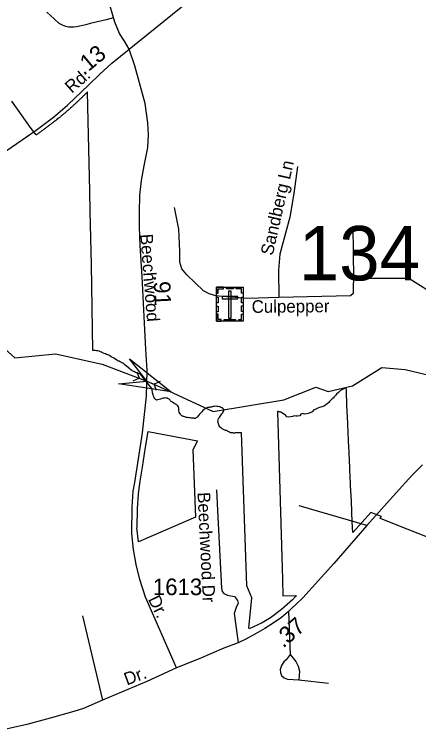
# Model space of a CAD drawing. Extents: x 2220236 to 2384410, y 720751 to 894131.
# Drawn here: x 2340644 to 2343690, y 791550 to 796965 of the extents above; entities that cross this region are included whole.
import ezdxf

# ---------------------------------------------------------------- set-up
doc = ezdxf.new("R2010")
doc.units = 0
doc.layers.add('Default', color=7, linetype='Continuous')

msp = doc.modelspace()

# ---------------------------------------------------------------- linework, layer by layer
at = {"layer": 'Default'}
for p, q in [((2343200.5, 794973.9), (2343195.5, 795364.9)), ((2341566.7, 794269.7), (2341585.2, 794222.5)), ((2341539, 794201.4), (2341585.2, 794222.5)), ((2341585.2, 794222.5), (2341697.3, 794177.1)), ((2341743.5, 794198.2), (2341697.3, 794177.1)), ((2341715.8, 794129.8), (2341697.3, 794177.1)), ((2343300.5, 793111.9), (2342789, 793260.9)), ((2341157.4, 792429.5), (2341307.3, 791794.1)), ((2342709.5, 792464.5), (2342722.3, 792138.5)), ((2342786.7, 791949.2), (2343010.9, 791922))]:
    msp.add_line(p, q, dxfattribs=at)
for points in [[(2341508, 796703.8), (2341900, 797020.8), (2341979.4, 797075.8), (2342046.7, 797132.6), (2342129.4, 797223.6), (2342279.2, 797407.2), (2342391.9, 797518.6), (2342439.4, 797561.2), (2342617.7, 797693.3), (2342839.7, 797851.9), (2342958.5, 797947.3), (2343031.7, 798010.2), (2343136.3, 798119.3), (2343335.7, 798337.7), (2343426.4, 798444.6), (2343478.6, 798503.5)], [(2341508, 796703.8), (2341474.2, 796762.4), (2341436.3, 796820), (2341400.1, 796907.4), (2341367.1, 797026.1), (2341144.5, 797923.2), (2341033.7, 798390.3)], [(2341391, 796938.4), (2341335, 796923.5), (2341270.8, 796908.7), (2341216.4, 796895.5), (2341181.8, 796885.6), (2341137.4, 796875.8), (2341112.7, 796870.8), (2341091.2, 796869.2), (2341073.1, 796869.2), (2341051.7, 796869.2), (2341032, 796874.1), (2341007.2, 796884), (2340982.5, 796897.2), (2340943, 796931.8), (2340888.7, 796982.9)], [(2336234.6, 793422.4), (2336876.5, 793783.6), (2337003.6, 793857), (2337150.5, 793942.8), (2337477.8, 794154.7), (2337639.7, 794247.5), (2337890.1, 794400.6), (2338347.2, 794663.5), (2338866.6, 794937.5), (2339356.6, 795214.8), (2339691.2, 795400.2), (2339835, 795488.4), (2340543.2, 795909.9), (2340662.2, 795992.7), (2340809.6, 796092.1), (2340938.1, 796191.3), (2341045.1, 796281.9), (2341205.2, 796434.8), (2341288.9, 796513.6), (2341379.2, 796598.7), (2341508, 796703.8)], [(2341865.3, 792038.5), (2341632, 792571.4), (2341589.2, 792705.4), (2341560.7, 792817.5), (2341540.9, 792931.7), (2341528.8, 793052.5), (2341531, 793249.1), (2341539.8, 793369.8), (2341550.8, 793436.8), (2341578.2, 793614.3), (2341609.6, 793810.6), (2341638.6, 794085.8), (2341644.1, 794281.2), (2341635.9, 794441.6), (2341624.9, 794636.7), (2341606.2, 794989.3), (2341593.1, 795223.2), (2341587, 795364.4), (2341585.9, 795471), (2341590.3, 795601.7), (2341602.4, 795711.6), (2341622.2, 795822.6), (2341648.5, 795962.1), (2341655.1, 796057.7), (2341649.4, 796148.7), (2341630.4, 796294.5), (2341551.3, 796576.9), (2341508, 796703.8)], [(2343869.8, 792978.1), (2343687, 793050.6), (2343521.2, 793116.6), (2343402.2, 793164.2), (2343399, 793164.9), (2343398, 793165.6), (2343399, 793166.8), (2343400.8, 793168.8), (2343410, 793179.2), (2343329.2, 793208.8), (2343196.2, 793061), (2343194.8, 793059.2), (2343194.5, 793061.6), (2343192, 793093.9), (2343187, 793202.9), (2343186.5, 793224.6), (2343180.5, 793348.6), (2343180, 793359.3), (2343174.5, 793483.9), (2343172.2, 793529.4), (2343167.8, 793621.4), (2343167, 793638.6), (2343165.8, 793665), (2343162, 793746.6), (2343159, 793817.6), (2343156.8, 793867.2), (2343156.2, 793880.4), (2343149.8, 794018.2), (2343145.2, 794126.8), (2343144, 794151.5), (2343140.8, 794150.9), (2343125.2, 794142.8), (2343112, 794135), (2343100.5, 794128.6), (2343087, 794114.3), (2343071.8, 794101.3), (2343066.5, 794094.9), (2343054.2, 794082.1), (2343045.2, 794072.3), (2343039.5, 794067.4), (2343031, 794059.9), (2343018.2, 794045.4), (2343014.5, 794039.1), (2343000.8, 794028.1), (2342991.8, 794020.9), (2342978.8, 794012), (2342967, 794008.3), (2342961.2, 794006.9), (2342936.5, 793999.2), (2342925.5, 793994.3), (2342909.5, 793987.4), (2342901.5, 793983), (2342888.5, 793968.9), (2342871.8, 793961), (2342858.5, 793956.4), (2342845.2, 793953.1), (2342829.5, 793951.7), (2342821.8, 793953.9), (2342816.5, 793955.6), (2342802, 793950), (2342794.5, 793939.2), (2342775.2, 793935.1), (2342764.5, 793936.4), (2342755.8, 793938.8), (2342739.5, 793933.9), (2342725.5, 793929.9), (2342711.2, 793927.9), (2342696.8, 793931.3), (2342688.8, 793939.9), (2342680.2, 793948.1), (2342667.8, 793957), (2342656.2, 793964.6), (2342653.5, 793966.1), (2342645, 793967.1), (2342638.2, 793969), (2342633.8, 793970.5), (2342626.8, 793972), (2342663.5, 792706.3), (2342667.2, 792581.2), (2342766.8, 792584), (2342763.2, 792575.4), (2342740.2, 792551.9), (2342657.5, 792478.1), (2342573.2, 792414.4), (2342510.8, 792376.8), (2342414, 792333.6), (2342410.8, 792337.9), (2342432.8, 792565.8), (2342395.5, 792656.9), (2342356.5, 793811.7), (2342352.8, 793810.7), (2342347.2, 793809.8), (2342341, 793809.4), (2342334.8, 793809.9), (2342329.5, 793810.1), (2342322.5, 793811.2), (2342316.5, 793811.1), (2342308.5, 793809.3), (2342303.2, 793808.4), (2342299.8, 793807.5), (2342294.2, 793807.9), (2342289, 793809.8), (2342283.5, 793810.7), (2342276.5, 793811.3), (2342272, 793811.6), (2342264, 793814.5), (2342255.8, 793819.5), (2342249.2, 793823.4), (2342241.8, 793826.9), (2342234.2, 793828.6), (2342225.2, 793832.4), (2342215, 793837.4), (2342208.8, 793841.2), (2342203.8, 793845.3), (2342198, 793850.6), (2342192.2, 793856.2), (2342187.8, 793862.2), (2342184.5, 793870.2), (2342181.8, 793879.3), (2342179.5, 793889.8), (2342178.2, 793898.8), (2342180.2, 793909.1), (2342182, 793918.4), (2342188.8, 793927.1), (2342196, 793937.4), (2342202.2, 793946.2), (2342207.8, 793953.7), (2342211.2, 793958.2), (2342215.5, 793964.1), (2342219.2, 793970.2), (2342222.5, 793976.4), (2342223, 793981.9), (2342222, 793988.9), (2342218.5, 793992.3), (2342214.8, 793996.5), (2342209.5, 793999.8), (2342200.8, 794002.6), (2342191.2, 794005.2), (2342180.5, 794007.8), (2342170.5, 794009.6), (2342159.8, 794010.7), (2342149.5, 794009.9), (2342141.2, 794008.3), (2342135, 794005.9), (2342129.8, 794004.8), (2342122.8, 794003.5), (2342117, 794003.5), (2342111.8, 794002.5), (2342105.8, 794001.5), (2342099, 794000.4), (2342094.5, 793997.8), (2342088, 793994.8), (2342081.2, 793991.4), (2342074.2, 793986.6), (2342064.2, 793979.3), (2342055.8, 793969.4), (2342045.5, 793958.4), (2342038.8, 793951.2), (2342034.2, 793942.5), (2342029.2, 793937.7), (2342024.5, 793932.2), (2342019.8, 793926.9), (2342015, 793923.1), (2342009.8, 793920.6), (2342005.2, 793918.9), (2341999, 793919.3), (2341994, 793920.1), (2341984.8, 793921.4), (2341976, 793921.7), (2341966.5, 793923.8), (2341959.5, 793924.6), (2341949.8, 793924.8), (2341939.2, 793926.7), (2341933, 793928.9), (2341928, 793931.1), (2341920.5, 793932.8), (2341914, 793934.8), (2341908.5, 793938.2), (2341903.8, 793942.2), (2341899.2, 793945.9), (2341895, 793951.8), (2341890.5, 793958.3), (2341886.2, 793967.3), (2341883.5, 793975.9), (2341882.2, 793987.2), (2341883, 793995.3), (2341881.8, 794000.9), (2341880.2, 794005.8), (2341876.5, 794012.9), (2341872.2, 794017.4), (2341868.2, 794020.4), (2341862.8, 794023.8), (2341853.8, 794029.1), (2341845.2, 794034.4), (2341836, 794041), (2341826.2, 794046.9), (2341821, 794052.1), (2341818, 794055.8), (2341815.2, 794059.3), (2341810, 794063.3), (2341806.2, 794067.7), (2341801.2, 794068.9), (2341797.8, 794071.1), (2341790.8, 794072.4), (2341784.2, 794073.6), (2341776.5, 794072.2), (2341766.2, 794070.9), (2341754.8, 794068.8), (2341746.2, 794065.4), (2341735, 794061.8), (2341723.5, 794058.8), (2341715, 794057.1), (2341711.5, 794058.4), (2341708.2, 794061.8), (2341704.8, 794065.7), (2341701, 794070.2), (2341697.2, 794076.4), (2341692.5, 794086.8), (2341689.2, 794095.9), (2341686.2, 794104.8), (2341681, 794145.9), (2341595, 794252.3), (2341572.8, 794260), (2341556.5, 794264.9), (2341543.2, 794272.5), (2341532, 794279.1), (2341522.8, 794285.2), (2341513.2, 794293.4), (2341503, 794301.4), (2341489.2, 794312.1), (2341479, 794321.8), (2341468.2, 794329.6), (2341461.8, 794336.2), (2341452, 794341.8), (2341441.5, 794346.8), (2341434.8, 794349.7), (2341426.5, 794351.6), (2341421, 794355.2), (2341416.2, 794358.6), (2341405.8, 794364.7), (2341393.5, 794372.9), (2341382.5, 794379.1), (2341374, 794384.2), (2341363, 794391.1), (2341354.8, 794396.4), (2341345.2, 794399.4), (2341338, 794402.2), (2341330.8, 794404.8), (2341321, 794408.1), (2341307.8, 794413.6), (2341299.8, 794418.5), (2341293, 794420.6), (2341283.8, 794426), (2341274.2, 794427.7), (2341264.2, 794428.6), (2341253.5, 794430.3), (2341246, 794430.8), (2341235.8, 794432.1), (2341226.2, 795079.1), (2341216.5, 795479.9), (2341212.8, 795633.5), (2341200, 796163.1), (2341194.8, 796380.4), (2341190, 796375.3), (2341187, 796372.3), (2341184, 796369.4), (2341181, 796366.4), (2341178, 796363.4), (2341175, 796360.4), (2341172, 796357.5), (2341169, 796354.5), (2341166, 796351.6), (2341163, 796348.6), (2341160, 796345.7), (2341157, 796342.8), (2341154, 796339.8), (2341151, 796336.9), (2341148, 796334), (2341145, 796331.1), (2341142, 796328.1), (2341139, 796325.2), (2341136, 796322.4), (2341133, 796319.4), (2341129.8, 796316.6), (2341126.8, 796313.7), (2341123.8, 796310.8), (2341120.8, 796307.9), (2341117.8, 796305.1), (2341116.5, 796303.9), (2341114.5, 796302.2), (2341111.5, 796299.3), (2341108.5, 796296.4), (2341105.2, 796293.6), (2341102.2, 796290.8), (2341099.2, 796287.9), (2341096, 796285.1), (2341093, 796282.2), (2341090, 796279.4), (2341086.8, 796276.6), (2341083.8, 796273.8), (2341080.5, 796270.9), (2341077.5, 796268.1), (2341074.2, 796265.3), (2341071.2, 796262.5), (2341068, 796259.8), (2341065, 796256.9), (2341061.8, 796254.1), (2341058.5, 796251.4), (2341055.5, 796248.6), (2341052.2, 796245.8), (2341049.2, 796243.1), (2341046, 796240.3), (2341042.8, 796237.6), (2341039.5, 796234.8), (2341036.5, 796232.1), (2341033.2, 796229.3), (2341030, 796226.6), (2341027, 796223.8), (2341023.8, 796221.1), (2341020.5, 796218.4), (2341017.2, 796215.7), (2341014, 796213), (2341010.8, 796210.2), (2341007.8, 796207.6), (2341004.5, 796204.9), (2341001.2, 796202.2), (2340998, 796199.5), (2340994.8, 796196.8), (2340991.5, 796194.1), (2340988.2, 796191.5), (2340985, 796188.8), (2340981.8, 796186.1), (2340975.2, 796180.9), (2340972, 796178.2), (2340962.2, 796170.3), (2340959, 796167.7), (2340955.5, 796165.1), (2340952.2, 796162.4), (2340949, 796159.9), (2340942.5, 796154.6), (2340939, 796152.1), (2340935.8, 796149.5), (2340932.5, 796146.9), (2340929.2, 796144.3), (2340925.8, 796141.8), (2340922.5, 796139.2), (2340919.2, 796136.6), (2340916, 796134.1), (2340912.5, 796131.5), (2340909.2, 796128.9), (2340905.8, 796126.4), (2340902.5, 796123.9), (2340899.2, 796121.4), (2340895.8, 796118.8), (2340892.5, 796116.3), (2340889, 796113.8), (2340885.8, 796111.3), (2340882.2, 796108.8), (2340879, 796106.3), (2340875.5, 796103.8), (2340872.2, 796101.3), (2340868.8, 796098.9), (2340865.5, 796096.4), (2340862, 796093.9), (2340858.5, 796091.4), (2340855.2, 796089), (2340851.8, 796086.5), (2340848.5, 796084.1), (2340845, 796081.6), (2340841.5, 796079.2), (2340838, 796076.8), (2340834.8, 796074.3), (2340831.2, 796071.9), (2340827.8, 796069.5), (2340824.5, 796067.1), (2340821, 796064.7), (2340818.5, 796062.9), (2340817.5, 796062.3), (2340814, 796059.9), (2340810.5, 796057.5), (2340809.8, 796056.9), (2340809.2, 796057.4), (2340770.8, 796104.5), (2340626.2, 796310.7)], [(2343869.8, 792978.1), (2343687, 793050.6), (2343521.2, 793116.6), (2343402.2, 793164.2), (2343399, 793164.9), (2343398, 793165.6), (2343399, 793166.8), (2343400.8, 793168.8), (2343410, 793179.2), (2343329.2, 793208.8), (2343196.2, 793061), (2343194.8, 793059.2), (2343194.5, 793061.6), (2343192, 793093.9), (2343187, 793202.9), (2343186.5, 793224.6), (2343180.5, 793348.6), (2343180, 793359.3), (2343174.5, 793483.9), (2343172.2, 793529.4), (2343167.8, 793621.4), (2343167, 793638.6), (2343165.8, 793665), (2343162, 793746.6), (2343159, 793817.6), (2343156.8, 793867.2), (2343156.2, 793880.4), (2343149.8, 794018.2), (2343145.2, 794126.8), (2343144, 794151.5), (2343140.8, 794150.9), (2343125.2, 794142.8), (2343112, 794135), (2343100.5, 794128.6), (2343087, 794114.3), (2343071.8, 794101.3), (2343066.5, 794094.9), (2343054.2, 794082.1), (2343045.2, 794072.3), (2343039.5, 794067.4), (2343031, 794059.9), (2343018.2, 794045.4), (2343014.5, 794039.1), (2343000.8, 794028.1), (2342991.8, 794020.9), (2342978.8, 794012), (2342967, 794008.3), (2342961.2, 794006.9), (2342936.5, 793999.2), (2342925.5, 793994.3), (2342909.5, 793987.4), (2342901.5, 793983), (2342888.5, 793968.9), (2342871.8, 793961), (2342858.5, 793956.4), (2342845.2, 793953.1), (2342829.5, 793951.7), (2342821.8, 793953.9), (2342816.5, 793955.6), (2342802, 793950), (2342794.5, 793939.2), (2342775.2, 793935.1), (2342764.5, 793936.4), (2342755.8, 793938.8), (2342739.5, 793933.9), (2342725.5, 793929.9), (2342711.2, 793927.9), (2342696.8, 793931.3), (2342688.8, 793939.9), (2342680.2, 793948.1), (2342667.8, 793957), (2342656.2, 793964.6), (2342653.5, 793966.1), (2342645, 793967.1), (2342638.2, 793969), (2342633.8, 793970.5), (2342626.8, 793972), (2342663.5, 792706.3), (2342667.2, 792581.2), (2342766.8, 792584), (2342763.2, 792575.4), (2342740.2, 792551.9), (2342657.5, 792478.1), (2342573.2, 792414.4), (2342510.8, 792376.8), (2342414, 792333.6), (2342410.8, 792337.9), (2342432.8, 792565.8), (2342395.5, 792656.9), (2342356.5, 793811.7), (2342352.8, 793810.7), (2342347.2, 793809.8), (2342341, 793809.4), (2342334.8, 793809.9), (2342329.5, 793810.1), (2342322.5, 793811.2), (2342316.5, 793811.1), (2342308.5, 793809.3), (2342303.2, 793808.4), (2342299.8, 793807.5), (2342294.2, 793807.9), (2342289, 793809.8), (2342283.5, 793810.7), (2342276.5, 793811.3), (2342272, 793811.6), (2342264, 793814.5), (2342255.8, 793819.5), (2342249.2, 793823.4), (2342241.8, 793826.9), (2342234.2, 793828.6), (2342225.2, 793832.4), (2342215, 793837.4), (2342208.8, 793841.2), (2342203.8, 793845.3), (2342198, 793850.6), (2342192.2, 793856.2), (2342187.8, 793862.2), (2342184.5, 793870.2), (2342181.8, 793879.3), (2342179.5, 793889.8), (2342178.2, 793898.8), (2342180.2, 793909.1), (2342182, 793918.4), (2342188.8, 793927.1), (2342196, 793937.4), (2342202.2, 793946.2), (2342207.8, 793953.7), (2342211.2, 793958.2), (2342215.5, 793964.1), (2342219.2, 793970.2), (2342222.5, 793976.4), (2342223, 793981.9), (2342222, 793988.9), (2342218.5, 793992.3), (2342214.8, 793996.5), (2342209.5, 793999.8), (2342200.8, 794002.6), (2342191.2, 794005.2), (2342180.5, 794007.8), (2342170.5, 794009.6), (2342159.8, 794010.7), (2342149.5, 794009.9), (2342141.2, 794008.3), (2342135, 794005.9), (2342129.8, 794004.8), (2342122.8, 794003.5), (2342117, 794003.5), (2342111.8, 794002.5), (2342105.8, 794001.5), (2342099, 794000.4), (2342094.5, 793997.8), (2342088, 793994.8), (2342081.2, 793991.4), (2342074.2, 793986.6), (2342064.2, 793979.3), (2342055.8, 793969.4), (2342045.5, 793958.4), (2342038.8, 793951.2), (2342034.2, 793942.5), (2342029.2, 793937.7), (2342024.5, 793932.2), (2342019.8, 793926.9), (2342015, 793923.1), (2342009.8, 793920.6), (2342005.2, 793918.9), (2341999, 793919.3), (2341994, 793920.1), (2341984.8, 793921.4), (2341976, 793921.7), (2341966.5, 793923.8), (2341959.5, 793924.6), (2341949.8, 793924.8), (2341939.2, 793926.7), (2341933, 793928.9), (2341928, 793931.1), (2341920.5, 793932.8), (2341914, 793934.8), (2341908.5, 793938.2), (2341903.8, 793942.2), (2341899.2, 793945.9), (2341895, 793951.8), (2341890.5, 793958.3), (2341886.2, 793967.3), (2341883.5, 793975.9), (2341882.2, 793987.2), (2341883, 793995.3), (2341881.8, 794000.9), (2341880.2, 794005.8), (2341876.5, 794012.9), (2341872.2, 794017.4), (2341868.2, 794020.4), (2341862.8, 794023.8), (2341853.8, 794029.1), (2341845.2, 794034.4), (2341836, 794041), (2341826.2, 794046.9), (2341821, 794052.1), (2341818, 794055.8), (2341815.2, 794059.3), (2341810, 794063.3), (2341806.2, 794067.7), (2341801.2, 794068.9), (2341797.8, 794071.1), (2341790.8, 794072.4), (2341784.2, 794073.6), (2341776.5, 794072.2), (2341766.2, 794070.9), (2341754.8, 794068.8), (2341746.2, 794065.4), (2341735, 794061.8), (2341723.5, 794058.8), (2341715, 794057.1), (2341711.5, 794058.4), (2341708.2, 794061.8), (2341704.8, 794065.7), (2341701, 794070.2), (2341697.2, 794076.4), (2341692.5, 794086.8), (2341689.2, 794095.9), (2341686.2, 794104.8), (2341681, 794145.9), (2341595, 794252.3), (2341572.8, 794260), (2341556.5, 794264.9), (2341543.2, 794272.5), (2341532, 794279.1), (2341522.8, 794285.2), (2341513.2, 794293.4), (2341503, 794301.4), (2341489.2, 794312.1), (2341479, 794321.8), (2341468.2, 794329.6), (2341461.8, 794336.2), (2341452, 794341.8), (2341441.5, 794346.8), (2341434.8, 794349.7), (2341426.5, 794351.6), (2341421, 794355.2), (2341416.2, 794358.6), (2341405.8, 794364.7), (2341393.5, 794372.9), (2341382.5, 794379.1), (2341374, 794384.2), (2341363, 794391.1), (2341354.8, 794396.4), (2341345.2, 794399.4), (2341338, 794402.2), (2341330.8, 794404.8), (2341321, 794408.1), (2341307.8, 794413.6), (2341299.8, 794418.5), (2341293, 794420.6), (2341283.8, 794426), (2341274.2, 794427.7), (2341264.2, 794428.6), (2341253.5, 794430.3), (2341246, 794430.8), (2341235.8, 794432.1), (2341226.2, 795079.1), (2341216.5, 795479.9), (2341212.8, 795633.5), (2341200, 796163.1), (2341194.8, 796380.4), (2341190, 796375.3), (2341187, 796372.3), (2341184, 796369.4), (2341181, 796366.4), (2341178, 796363.4), (2341175, 796360.4), (2341172, 796357.5), (2341169, 796354.5), (2341166, 796351.6), (2341163, 796348.6), (2341160, 796345.7), (2341157, 796342.8), (2341154, 796339.8), (2341151, 796336.9), (2341148, 796334), (2341145, 796331.1), (2341142, 796328.1), (2341139, 796325.2), (2341136, 796322.4), (2341133, 796319.4), (2341129.8, 796316.6), (2341126.8, 796313.7), (2341123.8, 796310.8), (2341120.8, 796307.9), (2341117.8, 796305.1), (2341116.5, 796303.9), (2341114.5, 796302.2), (2341111.5, 796299.3), (2341108.5, 796296.4), (2341105.2, 796293.6), (2341102.2, 796290.8), (2341099.2, 796287.9), (2341096, 796285.1), (2341093, 796282.2), (2341090, 796279.4), (2341086.8, 796276.6), (2341083.8, 796273.8), (2341080.5, 796270.9), (2341077.5, 796268.1), (2341074.2, 796265.3), (2341071.2, 796262.5), (2341068, 796259.8), (2341065, 796256.9), (2341061.8, 796254.1), (2341058.5, 796251.4), (2341055.5, 796248.6), (2341052.2, 796245.8), (2341049.2, 796243.1), (2341046, 796240.3), (2341042.8, 796237.6), (2341039.5, 796234.8), (2341036.5, 796232.1), (2341033.2, 796229.3), (2341030, 796226.6), (2341027, 796223.8), (2341023.8, 796221.1), (2341020.5, 796218.4), (2341017.2, 796215.7), (2341014, 796213), (2341010.8, 796210.2), (2341007.8, 796207.6), (2341004.5, 796204.9), (2341001.2, 796202.2), (2340998, 796199.5), (2340994.8, 796196.8), (2340991.5, 796194.1), (2340988.2, 796191.5), (2340985, 796188.8), (2340981.8, 796186.1), (2340975.2, 796180.9), (2340972, 796178.2), (2340962.2, 796170.3), (2340959, 796167.7), (2340955.5, 796165.1), (2340952.2, 796162.4), (2340949, 796159.9), (2340942.5, 796154.6), (2340939, 796152.1), (2340935.8, 796149.5), (2340932.5, 796146.9), (2340929.2, 796144.3), (2340925.8, 796141.8), (2340922.5, 796139.2), (2340919.2, 796136.6), (2340916, 796134.1), (2340912.5, 796131.5), (2340909.2, 796128.9), (2340905.8, 796126.4), (2340902.5, 796123.9), (2340899.2, 796121.4), (2340895.8, 796118.8), (2340892.5, 796116.3), (2340889, 796113.8), (2340885.8, 796111.3), (2340882.2, 796108.8), (2340879, 796106.3), (2340875.5, 796103.8), (2340872.2, 796101.3), (2340868.8, 796098.9), (2340865.5, 796096.4), (2340862, 796093.9), (2340858.5, 796091.4), (2340855.2, 796089), (2340851.8, 796086.5), (2340848.5, 796084.1), (2340845, 796081.6), (2340841.5, 796079.2), (2340838, 796076.8), (2340834.8, 796074.3), (2340831.2, 796071.9), (2340827.8, 796069.5), (2340824.5, 796067.1), (2340821, 796064.7), (2340818.5, 796062.9), (2340817.5, 796062.3), (2340814, 796059.9), (2340810.5, 796057.5), (2340809.8, 796056.9), (2340809.2, 796057.4), (2340770.8, 796104.5), (2340626.2, 796310.7)], [(2342776.2, 795817.8), (2342748.7, 795615.6), (2342718.8, 795435.3), (2342644.2, 795156.4), (2342633.7, 795036.3), (2342637.1, 794831.6)], [(2342637.1, 794831.6), (2342402.1, 794824), (2342210.2, 794837.3), (2342162.2, 794842.8), (2342111.9, 794858.1), (2342069.7, 794881.6), (2341944.2, 795002.1), (2341905.7, 795047.6), (2341891.1, 795097.4), (2341890.1, 795179.4), (2341884.1, 795345.2), (2341851.1, 795508.4)], [(2343200.5, 794973.9), (2343197, 794931.7), (2343197, 794861.4), (2343175.9, 794843.8), (2342637.1, 794831.6)], [(2344303.6, 794792.4), (2344232.9, 794805.1), (2344193.7, 794807.6), (2344109.1, 794819), (2343907, 794812.2), (2343840.2, 794833.3), (2343615.3, 794973.9), (2343200.5, 794973.9)], [(2340571.2, 794442.9), (2340647.3, 794377), (2340955.3, 794406.1), (2341305.3, 794328.4), (2341641.2, 794199.8), (2341740.8, 794157.3), (2342142.4, 793972.1), (2342675.3, 794059.5), (2342915.4, 794154.6), (2343007.3, 794122.2), (2343190.4, 794165.8), (2343413.3, 794302.9), (2343588.4, 794287.1), (2343789.4, 794239.5), (2344128.3, 793761), (2344271.5, 793638.8), (2344379.3, 793649.8), (2344494.4, 793749.7), (2344619.4, 793758.1), (2344837.4, 793671.8), (2345084.9, 793514.2)], [(2343719.1, 793568.5), (2343646.2, 793495.6), (2343588.9, 793433), (2343521.2, 793357.5), (2343300.5, 793111.9), (2343049.9, 792824.7), (2342817.5, 792567.4), (2342765.4, 792515.3), (2342735.5, 792489.3), (2342709.5, 792464.5), (2342656.1, 792418.9), (2342593.6, 792375.9), (2342531.1, 792334.3), (2342460.1, 792294.5), (2342387.2, 792255.5), (2342330.7, 792226.9), (2342221.9, 792186.4), (2342035.7, 792107), (2341865.3, 792038.5)], [(2342167.6, 793381.4), (2342175.4, 793225.5), (2342204.4, 792640), (2342210.9, 792614), (2342222.9, 792598.3), (2342249.2, 792586.6), (2342303.2, 792577.2), (2342325.7, 792547.5), (2342330, 792525.6), (2342316.3, 792493.5), (2342300.9, 792449.2), (2342309.7, 792375.3), (2342330.7, 792226.9)], [(2342722.3, 792138.5), (2342690.9, 792100), (2342673.1, 792083.9), (2342655.5, 792055.5), (2342647.7, 792025.6), (2342648.1, 792001.6), (2342656.4, 791979.7), (2342676.4, 791963.9), (2342700.7, 791952.1), (2342786.7, 791949.2)], [(2342722.3, 792138.5), (2342765, 792087), (2342781.5, 792051.1), (2342791.9, 792013.3), (2342786.7, 791949.2)], [(2341865.3, 792038.5), (2341642.5, 791936.3), (2341307.3, 791794.1), (2341164.7, 791731.8), (2341092.5, 791710.3), (2340914.1, 791658.2), (2340737, 791611.3), (2340467.5, 791550.1)]]:
    msp.add_lwpolyline(points, dxfattribs=at)
for points in [[(2342168.2, 794907.5), (2342367.3, 794907.5), (2342367.3, 794652.9), (2342168.2, 794652.9)], [(2342168.2, 794864.2), (2342179.5, 794864.2), (2342179.5, 794896.4), (2342220.1, 794896.3), (2342220.1, 794907.5), (2342168.2, 794907.5)], [(2342242.2, 794907.5), (2342294.1, 794907.5), (2342294.1, 794896.1), (2342242.2, 794896.1)], [(2342277.2, 794878.2), (2342258.5, 794878.2), (2342258.5, 794675.4), (2342277.2, 794675.4)], [(2342367.3, 794864.1), (2342356, 794864.1), (2342356, 794896.3), (2342315.4, 794896.3), (2342315.4, 794907.4), (2342367.3, 794907.4)], [(2342168.2, 794790), (2342168.2, 794833.3), (2342179.5, 794833.3), (2342179.5, 794790)], [(2342209, 794839.4), (2342209, 794820.7), (2342326.7, 794820.7), (2342326.7, 794839.4)], [(2342355.9, 794791), (2342355.9, 794834.4), (2342367.3, 794834.4), (2342367.3, 794791)], [(2342168.1, 794722.8), (2342168.1, 794766.1), (2342179.5, 794766.1), (2342179.5, 794722.8)], [(2342355.9, 794725.1), (2342355.9, 794768.4), (2342367.3, 794768.4), (2342367.3, 794725.1)], [(2342201.2, 794652.9), (2342201.2, 794664.4), (2342179.3, 794664.4), (2342179.3, 794704.8), (2342168.1, 794704.8), (2342168.1, 794652.9)], [(2342334.1, 794652.9), (2342334.1, 794664.3), (2342356.1, 794664.3), (2342356.1, 794704.8), (2342367.3, 794704.8), (2342367.3, 794652.9)], [(2342225.6, 794664.3), (2342310.5, 794664.3), (2342310.5, 794652.9), (2342225.6, 794652.9)], [(2341511.9, 794369.3), (2341824.5, 794119.7), (2341429, 794179.6), (2341641.2, 794199.8)], [(2341596.8, 792996.8), (2341578.2, 792988.8), (2341568, 793094.6), (2341568.2, 793100.1), (2341571.2, 793238.4), (2341579.5, 793347.9), (2341581, 793369.6), (2341593.2, 793446.1), (2341609.8, 793550.8), (2341632.8, 793701.2), (2341652.2, 793821.5), (2341665.8, 793818.9), (2342024.8, 793750.2), (2341989.2, 793682.6), (2342007.8, 793174.2)], [(2341596.8, 792996.8), (2341578.2, 792988.8), (2341568, 793094.6), (2341568.2, 793100.1), (2341571.2, 793238.4), (2341579.5, 793347.9), (2341581, 793369.6), (2341593.2, 793446.1), (2341609.8, 793550.8), (2341632.8, 793701.2), (2341652.2, 793821.5), (2341665.8, 793818.9), (2342024.8, 793750.2), (2341989.2, 793682.6), (2342007.8, 793174.2)]]:
    msp.add_lwpolyline(points, close=True, dxfattribs=at)

# ---------------------------------------------------------------- texts
for s, height, rotation, p in [('.13', 125, 39.7488, (2341166.9, 796500.5)), ('Rd.', 95, 41.0598, (2341076.2, 796365.9)), ('Sandberg Ln', 95, 77.2366, (2342590.3, 795142.6)), ('Beechwood', 95, 274.5358, (2341591.6, 795306.8)), ('.91', 125, 272.6813, (2341691.4, 794997)), ('Culpepper', 95, 0.4846, (2342432.3, 794714.7)), ('Beechwood Dr', 95, 272.8443, (2342023.6, 793361)), ('Dr.', 95, 296.0321, (2341649, 792556.2)), ('.37', 125, 40.5017, (2342669.3, 792183.7)), ('Dr.', 95, 20.1706, (2341491.3, 791905.4))]:
    msp.add_text(s, height=height, rotation=rotation, dxfattribs=at).set_placement(p)
for s, height, p in [('134', 410.1, (2342786, 794959.7)), ('1613', 125, (2341687.8, 792586.7))]:
    msp.add_text(s, height=height, dxfattribs=at).set_placement(p)

doc.saveas('drawing.dxf')
